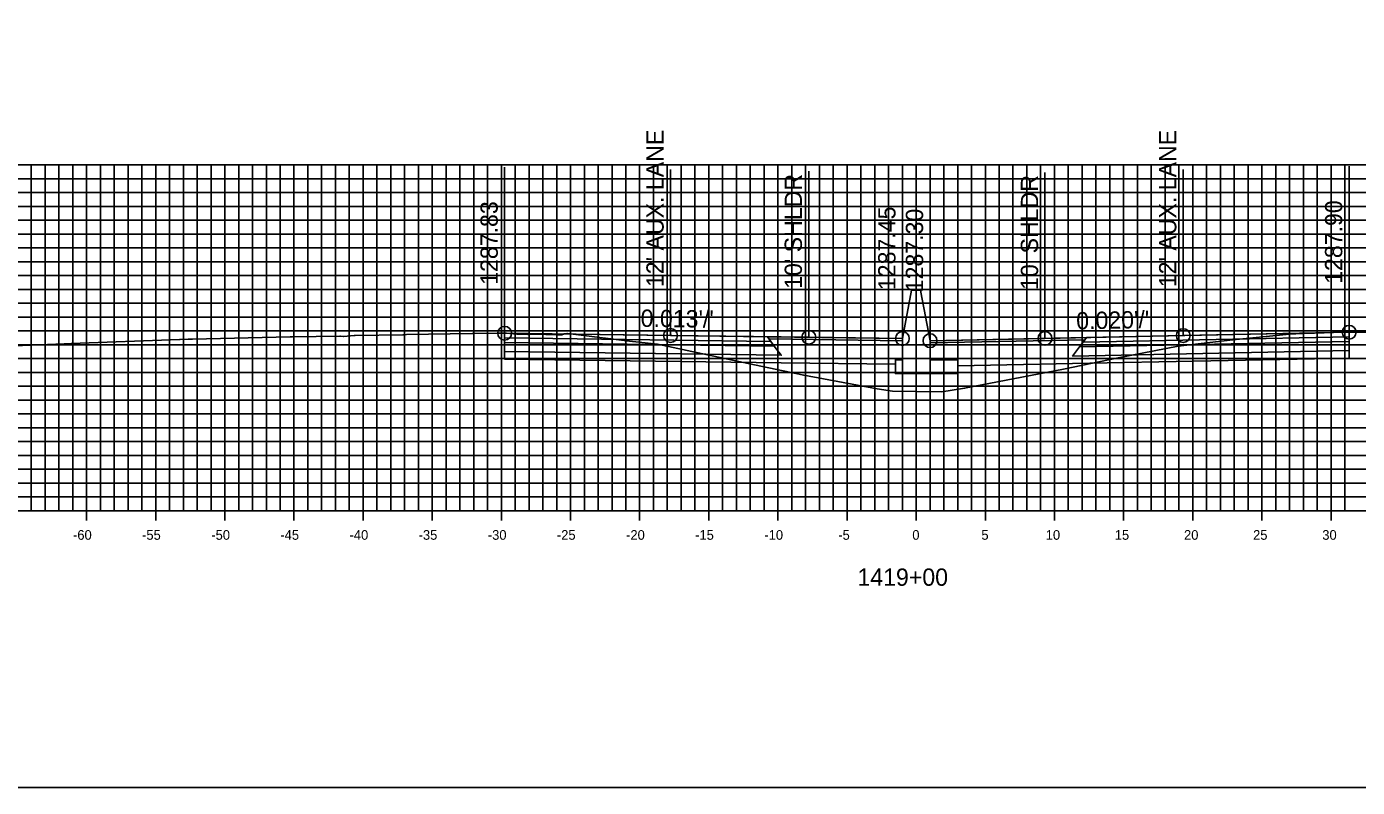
# Model space of a CAD drawing. Extents: x 674939 to 678919, y 750652 to 765176.
# Drawn here: x 677874.2 to 677970.4, y 757592.6 to 757647.6 of the extents above; entities that cross this region are included whole.
import ezdxf

# ---------------------------------------------------------------- set-up
doc = ezdxf.new("R2010")
doc.units = 0
for name, color, linetype in [('R_Alt Surface', 7, 'Continuous'), ('R_Axis', 7, 'Continuous'), ('R_Axis Annot', 7, 'Continuous'), ('R_Exist Surface', 7, 'Continuous'), ('R_Fin Surface', 7, 'Continuous'), ('R_Grid', 7, 'Continuous'), ('R_No Plot', 7, 'Continuous'), ('R_Proposed Road', 7, 'Continuous'), ('R_Xsect Elev', 7, 'Continuous'), ('R_Xsect Slope', 7, 'Continuous')]:
    doc.layers.add(name, color=color, linetype=linetype)

msp = doc.modelspace()

# ---------------------------------------------------------------- linework, layer by layer
at = {"layer": 'R_Alt Surface'}
for points in [[(677908.769, 757625.051), (677908.769, 757624.721), (677928.269, 757624.461), (677928.019, 757624.796)], [(677908.769, 757624.721), (677908.769, 757624.061), (677928.769, 757623.791), (677928.269, 757624.461)], [(677969.848, 757624.792), (677969.848, 757624.132), (677949.848, 757623.732), (677950.348, 757624.402)], [(677969.848, 757625.122), (677969.848, 757624.792), (677950.348, 757624.402), (677950.598, 757624.737)]]:
    msp.add_lwpolyline(points, close=True, dxfattribs=at)
for points in [[(677908.769, 757624.061), (677908.769, 757623.521), (677928.769, 757623.251), (677937.033, 757623.139)], [(677969.848, 757624.132), (677969.848, 757623.592), (677949.848, 757623.192), (677941.533, 757623.026)]]:
    msp.add_lwpolyline(points, dxfattribs=at)
at = {"layer": 'R_Axis'}
for p, q in [((677878.533, 757611.851), (677878.533, 757613.251)), ((677883.533, 757611.851), (677883.533, 757613.251)), ((677888.533, 757611.851), (677888.533, 757613.251)), ((677893.533, 757611.851), (677893.533, 757613.251)), ((677898.533, 757611.851), (677898.533, 757613.251)), ((677903.533, 757611.851), (677903.533, 757613.251)), ((677908.533, 757611.851), (677908.533, 757613.251)), ((677913.533, 757611.851), (677913.533, 757613.251)), ((677918.533, 757611.851), (677918.533, 757613.251)), ((677923.533, 757611.851), (677923.533, 757613.251)), ((677928.533, 757611.851), (677928.533, 757613.251)), ((677933.533, 757611.851), (677933.533, 757613.251)), ((677938.533, 757611.851), (677938.533, 757613.251)), ((677943.533, 757611.851), (677943.533, 757613.251)), ((677948.533, 757611.851), (677948.533, 757613.251)), ((677953.533, 757611.851), (677953.533, 757613.251)), ((677958.533, 757611.851), (677958.533, 757613.251)), ((677963.533, 757611.851), (677963.533, 757613.251)), ((677968.533, 757611.851), (677968.533, 757613.251)), ((677838.533, 757612.551), (678038.533, 757612.551))]:
    msp.add_line(p, q, dxfattribs=at)
at = {"layer": 'R_Exist Surface'}
msp.add_lwpolyline([(677873.284, 757624.465), (677876.909, 757624.618), (677877.084, 757624.625), (677877.425, 757624.636), (677885.246, 757624.93), (677885.311, 757624.931), (677885.883, 757624.947), (677886.189, 757624.955), (677893.247, 757625.133), (677893.414, 757625.135), (677896.846, 757625.167), (677896.874, 757625.168), (677896.893, 757625.167), (677897.084, 757625.147), (677897.112, 757625.149), (677897.875, 757625.221), (677897.968, 757625.222), (677901.4, 757625.279), (677901.465, 757625.28), (677901.662, 757625.284), (677906.428, 757625.356), (677906.474, 757625.357), (677906.503, 757625.356), (677908.218, 757625.381), (677908.308, 757625.382), (677908.769, 757625.381), (677908.88, 757625.381), (677908.894, 757625.381), (677909.656, 757625.317), (677909.694, 757625.314), (677910.456, 757625.303), (677910.494, 757625.303), (677910.875, 757625.324), (677910.969, 757625.321), (677912.494, 757625.261), (677912.875, 757625.261), (677912.894, 757625.262), (677913.084, 757625.335), (677913.275, 757625.362), (677913.285, 757625.365), (677913.319, 757625.36), (677913.922, 757625.29), (677917.809, 757624.807), (677919.822, 757624.587), (677926.386, 757623.197), (677930.4, 757622.351), (677935.718, 757621.362), (677936.819, 757621.191), (677938.512, 757621.173), (677940.387, 757621.153), (677942.03, 757621.408), (677949.188, 757622.795), (677953.128, 757623.603), (677957.489, 757624.456), (677961.433, 757624.911), (677964.801, 757625.251), (677965.79, 757625.347), (677965.83, 757625.338), (677965.84, 757625.336), (677965.979, 757625.345), (677967.013, 757625.394), (677967.346, 757625.397), (677969.413, 757625.451), (677969.495, 757625.454), (677969.848, 757625.452), (677969.876, 757625.453), (677971.247, 757625.448)], dxfattribs=at)
at = {"layer": 'R_Fin Surface'}
for points in [[(677937.533, 757625.002), (677930.769, 757625.091), (677920.769, 757625.223), (677908.769, 757625.381)], [(677969.848, 757625.452), (677957.848, 757625.212), (677947.848, 757625.012), (677939.533, 757624.846)]]:
    msp.add_lwpolyline(points, dxfattribs=at)
for points in [[(677908.769, 757625.381), (677908.769, 757625.051), (677928.019, 757624.796), (677927.769, 757625.131)], [(677969.848, 757625.452), (677969.848, 757625.122), (677950.598, 757624.737), (677950.848, 757625.072)], [(677927.769, 757625.131), (677937.533, 757625.002), (677937.537, 757624.844), (677927.888, 757624.971)], [(677950.729, 757624.913), (677939.533, 757624.689), (677939.533, 757624.846), (677950.848, 757625.072)]]:
    msp.add_lwpolyline(points, close=True, dxfattribs=at)
at = {"layer": 'R_Grid'}
for p, q in [((677838.533, 757637.551), (678038.533, 757637.551)), ((677874.533, 757612.551), (677874.533, 757637.551)), ((677875.533, 757612.551), (677875.533, 757637.551)), ((677876.533, 757612.551), (677876.533, 757637.551)), ((677877.533, 757612.551), (677877.533, 757637.551)), ((677878.533, 757612.551), (677878.533, 757637.551)), ((677879.533, 757612.551), (677879.533, 757637.551)), ((677880.533, 757612.551), (677880.533, 757637.551)), ((677881.533, 757612.551), (677881.533, 757637.551)), ((677882.533, 757612.551), (677882.533, 757637.551)), ((677883.533, 757612.551), (677883.533, 757637.551)), ((677884.533, 757612.551), (677884.533, 757637.551)), ((677885.533, 757612.551), (677885.533, 757637.551)), ((677886.533, 757612.551), (677886.533, 757637.551)), ((677887.533, 757612.551), (677887.533, 757637.551)), ((677888.533, 757612.551), (677888.533, 757637.551)), ((677889.533, 757612.551), (677889.533, 757637.551)), ((677890.533, 757612.551), (677890.533, 757637.551)), ((677891.533, 757612.551), (677891.533, 757637.551)), ((677892.533, 757612.551), (677892.533, 757637.551)), ((677893.533, 757612.551), (677893.533, 757637.551)), ((677894.533, 757612.551), (677894.533, 757637.551)), ((677895.533, 757612.551), (677895.533, 757637.551)), ((677896.533, 757612.551), (677896.533, 757637.551)), ((677897.533, 757612.551), (677897.533, 757637.551)), ((677898.533, 757612.551), (677898.533, 757637.551)), ((677899.533, 757612.551), (677899.533, 757637.551)), ((677900.533, 757612.551), (677900.533, 757637.551)), ((677901.533, 757612.551), (677901.533, 757637.551)), ((677902.533, 757612.551), (677902.533, 757637.551)), ((677903.533, 757612.551), (677903.533, 757637.551)), ((677904.533, 757612.551), (677904.533, 757637.551)), ((677905.533, 757612.551), (677905.533, 757637.551)), ((677906.533, 757612.551), (677906.533, 757637.551)), ((677907.533, 757612.551), (677907.533, 757637.551)), ((677908.533, 757612.551), (677908.533, 757637.551)), ((677909.533, 757612.551), (677909.533, 757637.551)), ((677910.533, 757612.551), (677910.533, 757637.551)), ((677911.533, 757612.551), (677911.533, 757637.551)), ((677912.533, 757612.551), (677912.533, 757637.551)), ((677913.533, 757612.551), (677913.533, 757637.551)), ((677914.533, 757612.551), (677914.533, 757637.551)), ((677915.533, 757612.551), (677915.533, 757637.551)), ((677916.533, 757612.551), (677916.533, 757637.551)), ((677917.533, 757612.551), (677917.533, 757637.551)), ((677918.533, 757612.551), (677918.533, 757637.551)), ((677919.533, 757612.551), (677919.533, 757637.551)), ((677920.533, 757612.551), (677920.533, 757637.551)), ((677921.533, 757612.551), (677921.533, 757637.551)), ((677922.533, 757612.551), (677922.533, 757637.551)), ((677923.533, 757612.551), (677923.533, 757637.551)), ((677924.533, 757612.551), (677924.533, 757637.551)), ((677925.533, 757612.551), (677925.533, 757637.551)), ((677926.533, 757612.551), (677926.533, 757637.551)), ((677927.533, 757612.551), (677927.533, 757637.551)), ((677928.533, 757612.551), (677928.533, 757637.551)), ((677929.533, 757612.551), (677929.533, 757637.551)), ((677930.533, 757612.551), (677930.533, 757637.551)), ((677931.533, 757612.551), (677931.533, 757637.551)), ((677932.533, 757612.551), (677932.533, 757637.551)), ((677933.533, 757612.551), (677933.533, 757637.551)), ((677934.533, 757612.551), (677934.533, 757637.551)), ((677935.533, 757612.551), (677935.533, 757637.551)), ((677936.533, 757612.551), (677936.533, 757637.551)), ((677937.533, 757612.551), (677937.533, 757637.551)), ((677938.533, 757612.551), (677938.533, 757637.551)), ((677939.533, 757612.551), (677939.533, 757637.551)), ((677940.533, 757612.551), (677940.533, 757637.551)), ((677941.533, 757612.551), (677941.533, 757637.551)), ((677942.533, 757612.551), (677942.533, 757637.551)), ((677943.533, 757612.551), (677943.533, 757637.551)), ((677944.533, 757612.551), (677944.533, 757637.551)), ((677945.533, 757612.551), (677945.533, 757637.551)), ((677946.533, 757612.551), (677946.533, 757637.551)), ((677947.533, 757612.551), (677947.533, 757637.551)), ((677948.533, 757612.551), (677948.533, 757637.551)), ((677949.533, 757612.551), (677949.533, 757637.551)), ((677950.533, 757612.551), (677950.533, 757637.551)), ((677951.533, 757612.551), (677951.533, 757637.551)), ((677952.533, 757612.551), (677952.533, 757637.551)), ((677953.533, 757612.551), (677953.533, 757637.551)), ((677954.533, 757612.551), (677954.533, 757637.551)), ((677955.533, 757612.551), (677955.533, 757637.551)), ((677956.533, 757612.551), (677956.533, 757637.551)), ((677957.533, 757612.551), (677957.533, 757637.551)), ((677958.533, 757612.551), (677958.533, 757637.551)), ((677959.533, 757612.551), (677959.533, 757637.551)), ((677960.533, 757612.551), (677960.533, 757637.551)), ((677961.533, 757612.551), (677961.533, 757637.551)), ((677962.533, 757612.551), (677962.533, 757637.551)), ((677963.533, 757612.551), (677963.533, 757637.551)), ((677964.533, 757612.551), (677964.533, 757637.551)), ((677965.533, 757612.551), (677965.533, 757637.551)), ((677966.533, 757612.551), (677966.533, 757637.551)), ((677967.533, 757612.551), (677967.533, 757637.551)), ((677968.533, 757612.551), (677968.533, 757637.551)), ((677969.533, 757612.551), (677969.533, 757637.551)), ((677838.533, 757636.551), (678038.533, 757636.551)), ((677838.533, 757635.551), (678038.533, 757635.551)), ((677838.533, 757634.551), (678038.533, 757634.551)), ((677838.533, 757633.551), (678038.533, 757633.551)), ((677838.533, 757632.551), (678038.533, 757632.551)), ((677838.533, 757631.551), (678038.533, 757631.551)), ((677838.533, 757630.551), (678038.533, 757630.551)), ((677838.533, 757629.551), (678038.533, 757629.551)), ((677838.533, 757628.551), (678038.533, 757628.551)), ((677838.533, 757627.551), (678038.533, 757627.551)), ((677838.533, 757626.551), (678038.533, 757626.551)), ((677838.533, 757625.551), (678038.533, 757625.551)), ((677838.533, 757624.551), (678038.533, 757624.551)), ((677838.533, 757623.551), (678038.533, 757623.551)), ((677838.533, 757622.551), (678038.533, 757622.551)), ((677838.533, 757621.551), (678038.533, 757621.551)), ((677838.533, 757620.551), (678038.533, 757620.551)), ((677838.533, 757619.551), (678038.533, 757619.551)), ((677838.533, 757618.551), (678038.533, 757618.551)), ((677838.533, 757617.551), (678038.533, 757617.551)), ((677838.533, 757616.551), (678038.533, 757616.551)), ((677838.533, 757615.551), (678038.533, 757615.551)), ((677838.533, 757614.551), (678038.533, 757614.551)), ((677838.533, 757613.551), (678038.533, 757613.551)), ((677838.533, 757612.551), (678038.533, 757612.551))]:
    msp.add_line(p, q, dxfattribs=at)
at = {"layer": 'R_No Plot'}
msp.add_lwpolyline([(677778.533, 757592.551), (678118.533, 757592.551), (678118.533, 757812.551), (677778.533, 757812.551)], close=True, dxfattribs=at)
for centre in [(677908.769, 757625.381), (677920.769, 757625.223), (677930.769, 757625.091), (677937.533, 757625.002), (677939.533, 757624.846), (677947.848, 757625.012), (677957.848, 757625.212), (677969.848, 757625.452)]:
    msp.add_circle(centre, 0.5, dxfattribs=at)
at = {"layer": 'R_Proposed Road'}
for points in [[(677938.203, 757628.502), (677937.533, 757625.002)], [(677938.863, 757628.346), (677938.863, 757628.502), (677938.203, 757628.502), (677938.203, 757628.502)], [(677938.863, 757628.346), (677939.533, 757624.846)], [(677937.533, 757625.002), (677937.533, 757623.471), (677937.033, 757623.471), (677937.033, 757622.471), (677941.533, 757622.471), (677941.533, 757623.471), (677939.533, 757623.471), (677939.533, 757624.846)]]:
    msp.add_lwpolyline(points, dxfattribs=at)
at = {"layer": 'R_Xsect Elev'}
for p, q in [((677908.769, 757625.381), (677908.769, 757637.381)), ((677920.769, 757625.223), (677920.769, 757637.223)), ((677930.769, 757625.091), (677930.769, 757637.091)), ((677937.533, 757625.002), (677937.533, 757637.002)), ((677939.533, 757624.846), (677939.533, 757636.846)), ((677947.848, 757625.012), (677947.848, 757637.012)), ((677957.848, 757625.212), (677957.848, 757637.212)), ((677969.848, 757625.452), (677969.848, 757637.452))]:
    msp.add_line(p, q, dxfattribs=at)

# ---------------------------------------------------------------- texts
at = {"layer": 'R_Axis Annot'}
for s, height, p in [('-60', 0.7, (677877.552, 757610.451)), ('-55', 0.7, (677882.546, 757610.451)), ('-50', 0.7, (677887.552, 757610.451)), ('-45', 0.7, (677892.546, 757610.451)), ('-40', 0.7, (677897.552, 757610.451)), ('-35', 0.7, (677902.546, 757610.451)), ('-30', 0.7, (677907.552, 757610.451)), ('-25', 0.7, (677912.546, 757610.451)), ('-20', 0.7, (677917.552, 757610.451)), ('-15', 0.7, (677922.546, 757610.451)), ('-10', 0.7, (677927.552, 757610.451)), ('-5', 0.7, (677932.896, 757610.451)), ('0', 0.7, (677938.252, 757610.451)), ('5', 0.7, (677943.246, 757610.451)), ('10', 0.7, (677947.902, 757610.451)), ('15', 0.7, (677952.896, 757610.451)), ('20', 0.7, (677957.902, 757610.451)), ('25', 0.7, (677962.896, 757610.451)), ('30', 0.7, (677967.902, 757610.451)), ('1419+00', 1.25, (677934.281, 757607.126))]:
    msp.add_text(s, height=height, dxfattribs=at).set_placement(p)
at = {"layer": 'R_Xsect Elev'}
for s, p in [("12' AUX. LANE", (677920.269, 757628.723)), ("12' AUX. LANE", (677957.348, 757628.712)), ("10' SHLDR", (677930.269, 757628.591)), ("10' SHLDR", (677947.348, 757628.512)), ('1287.90', (677969.348, 757628.952)), ('1287.83', (677908.269, 757628.881)), ('1287.45', (677937.033, 757628.502)), ('1287.30', (677939.033, 757628.346))]:
    msp.add_text(s, height=1.25, rotation=90, dxfattribs=at).set_placement(p)
at = {"layer": 'R_Xsect Slope'}
for s, rotation, p in [("0.013'/'", 359.24496, (677918.597, 757625.852)), ("0.020'/'", 1.14576, (677950.117, 757625.658))]:
    msp.add_text(s, height=1.25, rotation=rotation, dxfattribs=at).set_placement(p)

doc.saveas('drawing.dxf')
